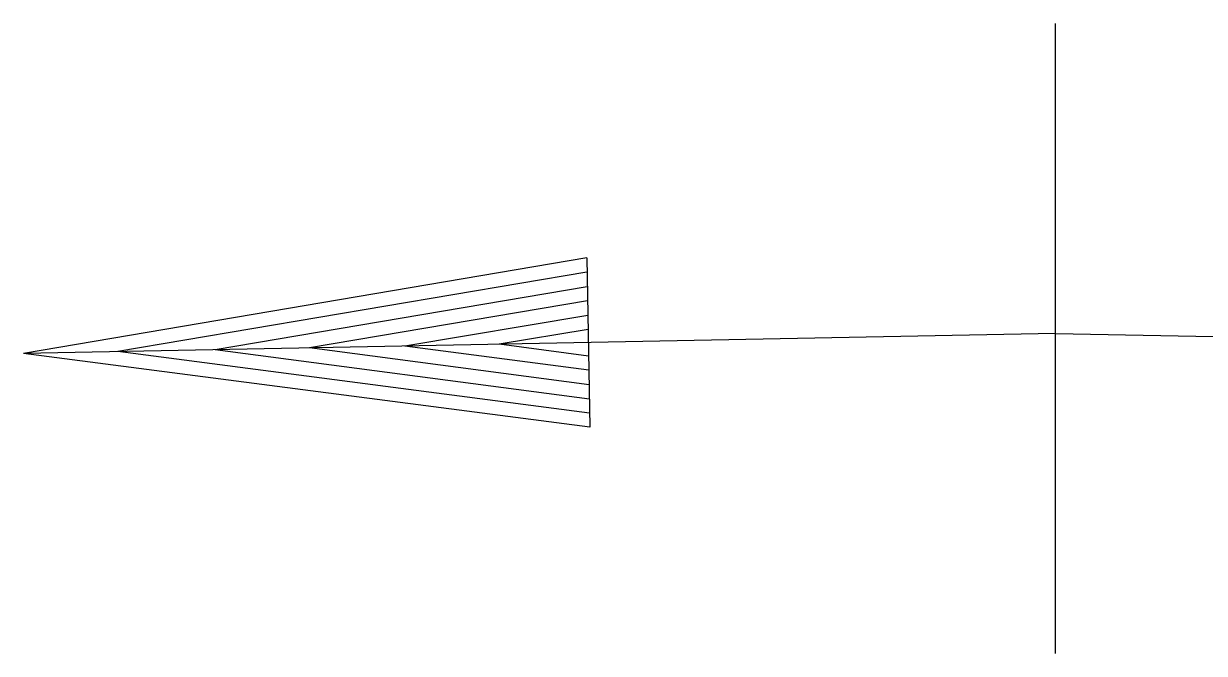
# Model space of a CAD drawing. Extents: x 1373719 to 1374161, y 379835 to 380167.
# Drawn here: x 1373961.998 to 1373965.134, y 380056.939 to 380058.613 of the extents above; entities that cross this region are included whole.
import ezdxf

# ---------------------------------------------------------------- set-up
doc = ezdxf.new("R2010")
doc.units = 0
doc.layers.add('GREEN_TXT', color=7, linetype='Continuous')

msp = doc.modelspace()

# ---------------------------------------------------------------- linework, layer by layer
at = {"layer": 'GREEN_TXT'}
for p, q in [((1373964.7393, 380056.9395), (1373964.7393, 380058.6125)), ((1373963.4938, 380057.9901), (1373961.9984, 380057.7362)), ((1373963.4938, 380057.9901), (1373963.5025, 380057.5402)), ((1373963.4945, 380057.9526), (1373962.2489, 380057.7411)), ((1373963.4953, 380057.9136), (1373962.5068, 380057.746)), ((1373963.496, 380057.8761), (1373962.7573, 380057.7509)), ((1373963.4967, 380057.8371), (1373963.0107, 380057.7557)), ((1373964.7393, 380057.789), (1373961.9984, 380057.7362)), ((1373963.4975, 380057.7996), (1373963.2612, 380057.7606)), ((1373964.7393, 380057.789), (1373967.4801, 380057.7362)), ((1373963.4995, 380057.6916), (1373963.0107, 380057.7557)), ((1373963.4988, 380057.7291), (1373963.2612, 380057.7606)), ((1373963.5025, 380057.5402), (1373961.9984, 380057.7362)), ((1373963.5017, 380057.5777), (1373962.2489, 380057.7411)), ((1373963.501, 380057.6152), (1373962.5068, 380057.746)), ((1373963.5003, 380057.6526), (1373962.7573, 380057.7509))]:
    msp.add_line(p, q, dxfattribs=at)

doc.saveas('drawing.dxf')
